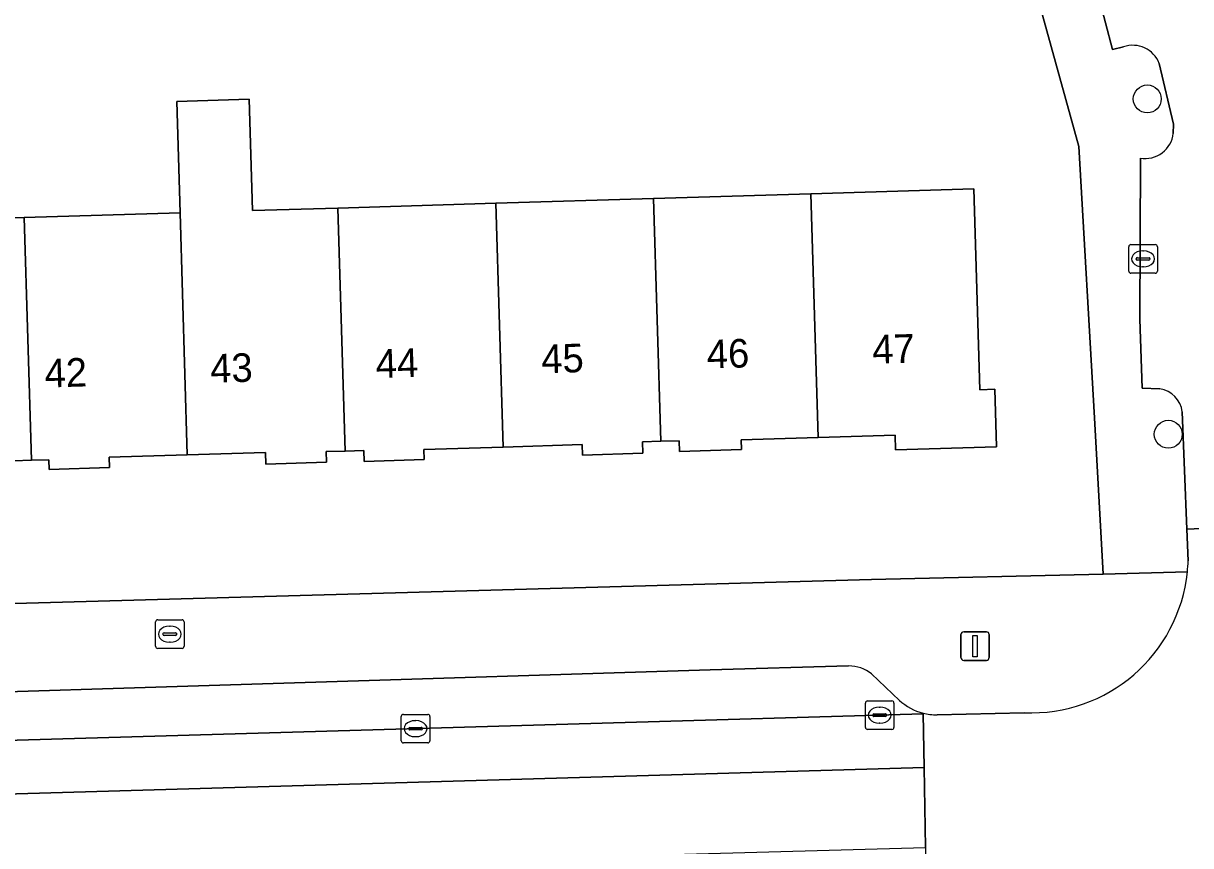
# Model space of a CAD drawing. Extents: x 162250 to 162661, y 380743 to 381606.
# Drawn here: x 162422.34 to 162463.18, y 381208.05 to 381236.81 of the extents above; entities that cross this region are included whole.
import ezdxf

# ---------------------------------------------------------------- set-up
doc = ezdxf.new("R2010")
doc.units = 0
for name, color, linetype in [('IMGEO_Boom', 7, 'Continuous'), ('IMGEO_Brandkraan', 7, 'Continuous'), ('IMGEO_Erf', 7, 'Continuous'), ('IMGEO_Kolk', 7, 'Continuous'), ('IMGEO_Lichtmast', 7, 'Continuous'), ('IMGEO_Pand', 7, 'Continuous'), ('IMGEO_Pand_nummerreeks', 7, 'Continuous'), ('IMGEO_Parkeervlak_open', 7, 'Continuous'), ('IMGEO_Rijbaan_lokaal_gesloten', 7, 'Continuous'), ('IMGEO_Rijbaan_lokaal_open', 7, 'Continuous'), ('IMGEO_Voetpad_open', 7, 'Continuous')]:
    doc.layers.add(name, color=color, linetype=linetype)

msp = doc.modelspace()

# ---------------------------------------------------------------- linework, layer by layer
at = {"layer": 'IMGEO_Boom'}
for centre in [(162461.666, 381234.163), (162462.402, 381222.435)]:
    msp.add_circle(centre, 0.489, dxfattribs=at)
at = {"layer": 'IMGEO_Brandkraan'}
for p, q in [((162426.968, 381215.02), (162426.968, 381215.872)), ((162427.043, 381215.946), (162427.895, 381215.946)), ((162427.456, 381215.726), (162427.481, 381215.726)), ((162427.969, 381215.872), (162427.969, 381215.02)), ((162427.227, 381215.44), (162427.227, 381215.452)), ((162427.665, 381215.403), (162427.267, 381215.403)), ((162427.27, 381215.489), (162427.668, 381215.489)), ((162427.711, 381215.452), (162427.711, 381215.44)), ((162427.895, 381214.946), (162427.043, 381214.946)), ((162427.479, 381215.166), (162427.454, 381215.166))]:
    msp.add_line(p, q, dxfattribs=at)
for points in [[(162426.968, 381215.02), (162426.968, 381215.872)], [(162427.043, 381215.946), (162427.895, 381215.946)], [(162427.969, 381215.872), (162427.969, 381215.02)], [(162427.895, 381214.946), (162427.043, 381214.946)]]:
    msp.add_lwpolyline(points, dxfattribs=at)
for centre, radius, start, end in [((162427.045, 381215.87), 0.0765, 91.552, 178.448), ((162427.045, 381215.87), 0.0765, 91.552, 178.448), ((162427.893, 381215.87), 0.0765, 1.552, 88.448), ((162427.893, 381215.87), 0.0765, 1.552, 88.448), ((162427.267, 381215.449), 0.0403, 85.8775, 175.7526), ((162427.264, 381215.439), 0.0366, 178.938, 274.7102), ((162427.668, 381215.446), 0.043, 264.8664, 352.4533), ((162427.672, 381215.451), 0.0386, 1.7309, 96.639), ((162427.045, 381215.022), 0.0765, 181.552, 268.448), ((162427.045, 381215.022), 0.0765, 181.552, 268.448), ((162427.893, 381215.022), 0.0765, 271.552, 358.448), ((162427.893, 381215.022), 0.0765, 271.552, 358.448)]:
    msp.add_arc(centre, radius, start, end, dxfattribs=at)
for centre, major_axis, ratio, start_param, end_param in [((162427.455, 381215.446), (-0.387, 0.002), 0.722429, 4.712389, 7.853982), ((162427.48, 381215.446), (-0.39, 0.002), 0.717154, 1.570796, 4.712389)]:
    msp.add_ellipse(centre, major_axis=major_axis, ratio=ratio, start_param=start_param, end_param=end_param, dxfattribs=at)
at = {"layer": 'IMGEO_Erf'}
for points in [[(162377.478, 381215.273), (162452.018, 381217.357), (162460.124, 381217.537), (162459.819, 381223.005), (162459.272, 381232.499), (162455.758, 381245.2), (162443.719, 381241.869), (162442.253, 381241.678), (162436.55, 381241.544), (162431.611, 381241.41), (162429.895, 381246.884), (162409, 381246.281)], [(162416.859, 381229.856), (162422.371, 381230.021), (162427.826, 381230.184), (162427.709, 381234.074), (162430.248, 381234.15), (162430.365, 381230.26), (162433.343, 381230.349), (162438.87, 381230.514), (162444.393, 381230.68), (162449.894, 381230.844), (162455.596, 381231.015), (162455.806, 381223.993), (162456.332, 381224.009), (162456.392, 381221.999), (162452.855, 381221.893), (162452.84, 381222.4), (162450.149, 381222.319), (162447.461, 381222.239), (162447.471, 381221.897), (162445.302, 381221.832), (162445.29, 381222.211), (162444.647, 381222.192), (162444.006, 381222.173), (162444.018, 381221.774), (162441.902, 381221.71), (162441.891, 381222.072), (162439.125, 381221.99), (162436.359, 381221.907), (162436.37, 381221.549), (162434.271, 381221.486), (162434.259, 381221.867), (162433.598, 381221.847), (162432.935, 381221.827), (162432.946, 381221.456), (162430.823, 381221.392), (162430.811, 381221.803), (162428.08, 381221.721), (162425.349, 381221.639), (162425.36, 381221.27), (162423.245, 381221.206), (162423.234, 381221.547), (162422.625, 381221.529), (162422.014, 381221.51)]]:
    msp.add_lwpolyline(points, dxfattribs=at)
at = {"layer": 'IMGEO_Kolk'}
for p, q in [((162461.019, 381228.143), (162461.019, 381228.995)), ((162461.094, 381229.069), (162461.946, 381229.069)), ((162461.507, 381228.849), (162461.532, 381228.849)), ((162462.02, 381228.995), (162462.02, 381228.143)), ((162461.278, 381228.563), (162461.278, 381228.575)), ((162461.716, 381228.526), (162461.318, 381228.526)), ((162461.321, 381228.612), (162461.719, 381228.612)), ((162461.53, 381228.289), (162461.505, 381228.289)), ((162461.762, 381228.575), (162461.762, 381228.563)), ((162461.946, 381228.069), (162461.094, 381228.069)), ((162451.803, 381212.184), (162451.803, 381213.036)), ((162451.878, 381213.11), (162452.73, 381213.11)), ((162452.291, 381212.89), (162452.316, 381212.89)), ((162452.804, 381213.036), (162452.804, 381212.184)), ((162435.565, 381211.713), (162435.565, 381212.565)), ((162435.64, 381212.639), (162436.492, 381212.639)), ((162436.053, 381212.419), (162436.078, 381212.419)), ((162436.566, 381212.565), (162436.566, 381211.713)), ((162452.062, 381212.604), (162452.062, 381212.616)), ((162452.5, 381212.567), (162452.102, 381212.567)), ((162452.105, 381212.653), (162452.503, 381212.653)), ((162452.546, 381212.616), (162452.546, 381212.604)), ((162435.824, 381212.133), (162435.824, 381212.145)), ((162436.262, 381212.096), (162435.864, 381212.096)), ((162435.867, 381212.182), (162436.265, 381212.182)), ((162436.308, 381212.145), (162436.308, 381212.133)), ((162452.73, 381212.11), (162451.878, 381212.11)), ((162452.314, 381212.33), (162452.289, 381212.33)), ((162436.492, 381211.639), (162435.64, 381211.639)), ((162436.076, 381211.859), (162436.051, 381211.859))]:
    msp.add_line(p, q, dxfattribs=at)
for points in [[(162461.019, 381228.143), (162461.019, 381228.995)], [(162461.094, 381229.069), (162461.946, 381229.069)], [(162462.02, 381228.995), (162462.02, 381228.143)], [(162461.946, 381228.069), (162461.094, 381228.069)], [(162451.803, 381212.184), (162451.803, 381213.036)], [(162451.878, 381213.11), (162452.73, 381213.11)], [(162452.804, 381213.036), (162452.804, 381212.184)], [(162435.565, 381211.713), (162435.565, 381212.565)], [(162435.64, 381212.639), (162436.492, 381212.639)], [(162436.566, 381212.565), (162436.566, 381211.713)], [(162452.73, 381212.11), (162451.878, 381212.11)], [(162436.492, 381211.639), (162435.64, 381211.639)]]:
    msp.add_lwpolyline(points, dxfattribs=at)
for centre, radius, start, end in [((162461.096, 381228.993), 0.0765, 91.552, 178.448), ((162461.096, 381228.993), 0.0765, 91.552, 178.448), ((162461.944, 381228.993), 0.0765, 1.552, 88.448), ((162461.944, 381228.993), 0.0765, 1.552, 88.448), ((162461.318, 381228.572), 0.0403, 85.8775, 175.7526), ((162461.315, 381228.562), 0.0366, 178.938, 274.7102), ((162461.719, 381228.569), 0.043, 264.8664, 352.4533), ((162461.723, 381228.574), 0.0386, 1.7309, 96.639), ((162461.096, 381228.145), 0.0765, 181.552, 268.448), ((162461.096, 381228.145), 0.0765, 181.552, 268.448), ((162461.944, 381228.145), 0.0765, 271.552, 358.448), ((162461.944, 381228.145), 0.0765, 271.552, 358.448), ((162451.88, 381213.034), 0.0765, 91.552, 178.448), ((162451.88, 381213.034), 0.0765, 91.552, 178.448), ((162452.728, 381213.034), 0.0765, 1.552, 88.448), ((162452.728, 381213.034), 0.0765, 1.552, 88.448), ((162435.642, 381212.563), 0.0765, 91.552, 178.448), ((162435.642, 381212.563), 0.0765, 91.552, 178.448), ((162436.49, 381212.563), 0.0765, 1.552, 88.448), ((162436.49, 381212.563), 0.0765, 1.552, 88.448), ((162452.102, 381212.613), 0.0403, 85.8775, 175.7526), ((162452.099, 381212.603), 0.0366, 178.938, 274.7102), ((162452.503, 381212.61), 0.043, 264.8664, 352.4533), ((162452.507, 381212.615), 0.0386, 1.7309, 96.639), ((162435.864, 381212.142), 0.0403, 85.8775, 175.7526), ((162435.861, 381212.132), 0.0366, 178.938, 274.7102), ((162436.265, 381212.139), 0.043, 264.8664, 352.4533), ((162436.269, 381212.144), 0.0386, 1.7309, 96.639), ((162451.88, 381212.186), 0.0765, 181.552, 268.448), ((162451.88, 381212.186), 0.0765, 181.552, 268.448), ((162452.728, 381212.186), 0.0765, 271.552, 358.448), ((162452.728, 381212.186), 0.0765, 271.552, 358.448), ((162435.642, 381211.715), 0.0765, 181.552, 268.448), ((162435.642, 381211.715), 0.0765, 181.552, 268.448), ((162436.49, 381211.715), 0.0765, 271.552, 358.448), ((162436.49, 381211.715), 0.0765, 271.552, 358.448)]:
    msp.add_arc(centre, radius, start, end, dxfattribs=at)
for centre, major_axis, ratio, start_param, end_param in [((162461.506, 381228.569), (-0.387, 0.002), 0.722429, 4.712389, 7.853982), ((162461.531, 381228.569), (-0.39, 0.002), 0.717154, 1.570796, 4.712389), ((162452.29, 381212.61), (-0.387, 0.002), 0.722429, 4.712389, 7.853982), ((162452.315, 381212.61), (-0.39, 0.002), 0.717154, 1.570796, 4.712389), ((162436.052, 381212.139), (-0.387, 0.002), 0.722429, 4.712389, 7.853982), ((162436.077, 381212.139), (-0.39, 0.002), 0.717154, 1.570796, 4.712389)]:
    msp.add_ellipse(centre, major_axis=major_axis, ratio=ratio, start_param=start_param, end_param=end_param, dxfattribs=at)
at = {"layer": 'IMGEO_Lichtmast'}
for p, q in [((162455.146, 381214.627), (162455.146, 381215.427)), ((162455.146, 381215.427), (162455.146, 381214.627)), ((162455.246, 381215.527), (162456.036, 381215.527)), ((162456.036, 381215.527), (162455.246, 381215.527)), ((162456.136, 381215.427), (162456.136, 381214.627)), ((162456.136, 381214.627), (162456.136, 381215.427)), ((162456.036, 381214.527), (162455.246, 381214.527)), ((162455.246, 381214.527), (162456.036, 381214.527))]:
    msp.add_line(p, q, dxfattribs=at)
msp.add_lwpolyline([(162455.566, 381215.402), (162455.716, 381215.402), (162455.716, 381214.652), (162455.566, 381214.652), (162455.566, 381215.402)], dxfattribs=at)
for centre, start, end in [((162455.246, 381215.427), 90, 180), ((162455.246, 381215.427), 90, 180), ((162456.036, 381215.427), 0, 90), ((162456.036, 381215.427), 360, 90), ((162455.246, 381214.627), 180, 270), ((162455.246, 381214.627), 180, 270), ((162456.036, 381214.627), 270, 0), ((162456.036, 381214.627), 270, 0)]:
    msp.add_arc(centre, 0.1, start, end, dxfattribs=at)
at = {"layer": 'IMGEO_Pand'}
for points in [[(162433.598, 381221.847), (162433.343, 381230.349), (162430.365, 381230.26), (162430.248, 381234.15), (162427.709, 381234.074), (162427.826, 381230.184), (162428.08, 381221.721), (162430.811, 381221.803), (162430.823, 381221.392), (162432.946, 381221.456), (162432.935, 381221.827)], [(162449.894, 381230.844), (162444.393, 381230.68), (162444.647, 381222.192), (162445.29, 381222.211), (162445.302, 381221.832), (162447.471, 381221.897), (162447.461, 381222.239), (162450.149, 381222.319)], [(162449.894, 381230.844), (162450.149, 381222.319), (162452.84, 381222.4), (162452.855, 381221.893), (162456.392, 381221.999), (162456.332, 381224.009), (162455.806, 381223.993), (162455.596, 381231.015)], [(162439.125, 381221.99), (162438.87, 381230.514), (162433.343, 381230.349), (162433.598, 381221.847), (162434.259, 381221.867), (162434.271, 381221.486), (162436.37, 381221.549), (162436.359, 381221.907)], [(162439.125, 381221.99), (162441.891, 381222.072), (162441.902, 381221.71), (162444.018, 381221.774), (162444.006, 381222.173), (162444.647, 381222.192), (162444.393, 381230.68), (162438.87, 381230.514)], [(162417.112, 381221.391), (162419.861, 381221.473), (162419.872, 381221.096), (162422.025, 381221.16), (162422.014, 381221.51), (162422.625, 381221.529), (162422.371, 381230.021), (162416.859, 381229.856)], [(162427.826, 381230.184), (162422.371, 381230.021), (162422.625, 381221.529), (162423.234, 381221.547), (162423.245, 381221.206), (162425.36, 381221.27), (162425.349, 381221.639), (162428.08, 381221.721)]]:
    msp.add_lwpolyline(points, close=True, dxfattribs=at)
at = {"layer": 'IMGEO_Parkeervlak_open'}
for points in [[(162446.377, 381214.198), (162416.534, 381213.265), (162412.829, 381213.238)], [(162451.217, 381214.335), (162446.377, 381214.198)], [(162452.993, 381213.128), (162452.022, 381214.054)], [(162409.993, 381211.345), (162416.495, 381211.579), (162442.593, 381212.327), (162453.821, 381212.653), (162453.82, 381212.683)]]:
    msp.add_lwpolyline(points, dxfattribs=at)
for centre, radius, start, end in [((162451.208, 381213.014), 1.321, 51.9261, 89.5889), ((162454.301, 381214.567), 1.945, 227.7439, 255.6876)]:
    msp.add_arc(centre, radius, start, end, dxfattribs=at)
at = {"layer": 'IMGEO_Rijbaan_lokaal_gesloten'}
for points in [[(162466.754, 381216.49), (162466.693, 381217.747), (162466.619, 381219.285), (162463.052, 381219.115), (162463.096, 381218.006)], [(162453.82, 381212.683), (162453.821, 381212.653), (162453.857, 381210.783), (162453.911, 381207.983), (162453.943, 381206.288), (162453.945, 381206.187)], [(162457.358, 381212.697), (162454.31, 381212.623)]]:
    msp.add_lwpolyline(points, dxfattribs=at)
for points in [[(162453.821, 381212.653), (162442.593, 381212.327), (162416.495, 381211.579), (162409.993, 381211.345), (162401.131, 381211.133), (162400.034, 381211.098), (162386.979, 381210.713), (162381.517, 381210.554), (162381.351, 381210.51), (162381.43, 381208.683), (162408.962, 381209.481), (162411.235, 381209.547), (162453.857, 381210.783)], [(162453.911, 381207.983), (162453.857, 381210.783), (162411.235, 381209.547), (162408.962, 381209.481), (162381.43, 381208.683), (162381.477, 381205.975), (162409.05, 381206.74), (162411.31, 381206.802)]]:
    msp.add_lwpolyline(points, close=True, dxfattribs=at)
for centre, radius, start, end in [((162457.076, 381218.225), 6.024, 354.2796, 357.9126), ((162457.605, 381218.185), 5.493, 267.4183, 354.1533), ((162454.308, 381214.641), 2.018, 255.993, 270.0449)]:
    msp.add_arc(centre, radius, start, end, dxfattribs=at)
at = {"layer": 'IMGEO_Rijbaan_lokaal_open'}
for points in [[(162458.733, 381242.434), (162460.452, 381235.89), (162460.833, 381235.984)], [(162462.084, 381235.406), (162462.581, 381233.278), (162462.576, 381232.959)], [(162461.424, 381232.097), (162461.41, 381226.459), (162461.487, 381224.052), (162462.109, 381224.023)], [(162462.89, 381223.225), (162463.052, 381219.115), (162466.619, 381219.285), (162466.425, 381223.298)]]:
    msp.add_lwpolyline(points, dxfattribs=at)
for centre, radius, start, end in [((162461.158, 381235.045), 0.994, 21.3107, 109.0925), ((162461.594, 381233.07), 0.988, 260.0749, 353.5375), ((162461.97, 381223.106), 0.928, 7.3951, 81.3712)]:
    msp.add_arc(centre, radius, start, end, dxfattribs=at)
at = {"layer": 'IMGEO_Voetpad_open'}
for points in [[(162430.504, 381348.496), (162429.829, 381350.907), (162426.714, 381350.004), (162435.015, 381320.204), (162436.765, 381313.847), (162442.142, 381294.412), (162442.682, 381292.462), (162454.43, 381250), (162455.092, 381247.608), (162455.758, 381245.2), (162459.272, 381232.499), (162459.819, 381223.005), (162460.124, 381217.537), (162463.07, 381217.625)], [(162460.833, 381235.984), (162460.452, 381235.89), (162458.733, 381242.434)], [(162462.576, 381232.959), (162462.581, 381233.278), (162462.084, 381235.406)], [(162462.109, 381224.023), (162461.487, 381224.052), (162461.41, 381226.459), (162461.424, 381232.097)], [(162463.096, 381218.006), (162463.052, 381219.115), (162462.89, 381223.225)], [(162463.07, 381217.625), (162460.124, 381217.537), (162452.018, 381217.357), (162377.478, 381215.273), (162375.189, 381215.21), (162375.193, 381215.058)], [(162412.829, 381213.238), (162416.534, 381213.265), (162446.377, 381214.198), (162451.217, 381214.335)], [(162452.022, 381214.054), (162452.993, 381213.128)], [(162454.31, 381212.623), (162457.358, 381212.697)]]:
    msp.add_lwpolyline(points, dxfattribs=at)
for centre, radius, start, end in [((162461.158, 381235.045), 0.994, 21.3107, 109.0925), ((162461.594, 381233.07), 0.988, 260.0749, 353.5375), ((162461.97, 381223.106), 0.928, 7.3951, 81.3712), ((162457.076, 381218.225), 6.024, 354.2796, 357.9126), ((162457.605, 381218.185), 5.493, 267.4183, 354.1533), ((162451.208, 381213.014), 1.321, 51.9261, 89.5889), ((162454.301, 381214.567), 1.945, 227.7439, 255.6876), ((162454.308, 381214.641), 2.018, 255.993, 270.0449)]:
    msp.add_arc(centre, radius, start, end, dxfattribs=at)

# ---------------------------------------------------------------- texts
at = {"layer": 'IMGEO_Pand_nummerreeks'}
for s, p in [('47', (162452.057, 381224.902)), ('44', (162434.684, 381224.401)), ('45', (162440.475, 381224.568)), ('46', (162446.266, 381224.735)), ('42', (162423.099, 381224.068)), ('43', (162428.893, 381224.234))]:
    msp.add_text(s, height=1, rotation=1.6497, dxfattribs=at).set_placement(p)

doc.saveas('drawing.dxf')
